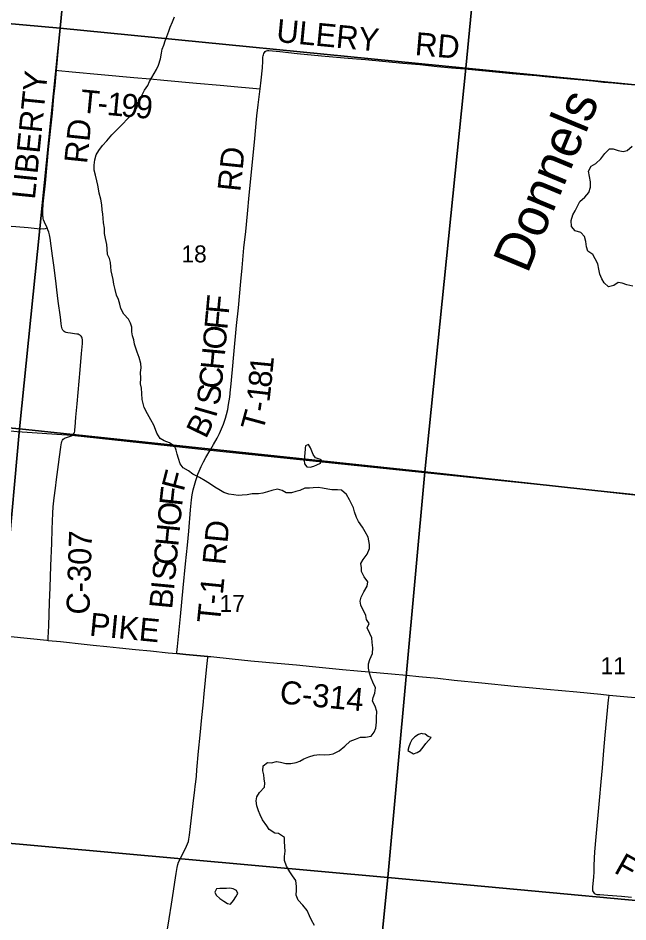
# Model space of a CAD drawing. Extents: x 0 to 1134, y 0 to 440.
# Drawn here: x 837.941 to 839.445, y 363.582 to 365.811 of the extents above; entities that cross this region are included whole.
import ezdxf

# ---------------------------------------------------------------- set-up
doc = ezdxf.new("R2010")
doc.units = 0
for name, color, linetype in [('GM_X_County_Road', 7, 'Continuous'), ('GM_X_County_Road_Text', 7, 'Continuous'), ('GM_X_Minor_Lake', 7, 'Continuous'), ('GM_X_Minor_River', 7, 'Continuous'), ('GM_X_Minor_River_Text', 7, 'Continuous'), ('GM_X_Section', 7, 'Continuous'), ('GM_X_Section_Text', 7, 'Continuous'), ('GM_X_Township', 7, 'Continuous'), ('GM_X_Township_Road', 7, 'Continuous'), ('GM_X_Township_Road_Text', 7, 'Continuous'), ('GM_X_Unincorporated', 7, 'Continuous')]:
    doc.layers.add(name, color=color, linetype=linetype)

msp = doc.modelspace()

# ---------------------------------------------------------------- linework, layer by layer
at = {"layer": 'GM_X_County_Road'}
for points in [[(838.0357, 365.6826), (838.0374, 365.7004), (838.0426, 365.7561), (838.0449, 365.7809), (838.0503, 365.8366)], [(838.0125, 365.2938), (838.0064, 365.3081), (838.0042, 365.314), (838.0033, 365.3171), (838.0027, 365.3202), (838.0022, 365.3233), (838.0019, 365.3296), (838.0019, 365.3362), (838.0034, 365.3535), (838.0089, 365.4046), (838.0164, 365.4873), (838.0257, 365.5769), (838.0297, 365.6178), (838.0323, 365.6449), (838.0357, 365.6826)], [(838.0742, 364.782), (838.0756, 364.783), (838.0773, 364.7849), (838.0794, 364.7875), (838.0801, 364.7896), (838.0809, 364.7928), (838.0813, 364.7966), (838.0817, 364.8024), (838.0837, 364.8275), (838.0871, 364.8605), (838.094, 364.944), (838.0975, 364.9842), (838.1001, 365.0089), (838.1004, 365.0151), (838.1003, 365.0182), (838.0996, 365.0218), (838.0984, 365.0246), (838.0967, 365.0269), (838.0948, 365.0288), (838.0922, 365.0305), (838.0892, 365.0316), (838.086, 365.0323), (838.0807, 365.0331), (838.0703, 365.0342), (838.0636, 365.0352), (838.06, 365.0357), (838.0575, 365.0367), (838.0551, 365.0382), (838.053, 365.0399), (838.0513, 365.042), (838.0496, 365.0452), (838.0487, 365.0482), (838.0481, 365.0518), (838.0472, 365.058), (838.0455, 365.0735), (838.0403, 365.1135), (838.0371, 365.1413), (838.0342, 365.1633), (838.0291, 365.2025), (838.0261, 365.225), (838.0228, 365.25), (838.0202, 365.2687), (838.0187, 365.2766), (838.0168, 365.2832), (838.0146, 365.2892), (838.0125, 365.2938)], [(838.0153, 364.2767), (838.0156, 364.2833), (838.0168, 364.3126), (838.0187, 364.3701), (838.02, 364.4074), (838.0217, 364.4605), (838.0242, 364.5165), (838.0251, 364.5512), (838.0266, 364.5908), (838.0277, 364.6064), (838.0302, 364.6279), (838.0332, 364.6523), (838.036, 364.6738), (838.0408, 364.7108), (838.0432, 364.7292), (838.0464, 364.753), (838.0475, 364.7601), (838.0483, 364.7632), (838.0494, 364.767), (838.0507, 364.7702), (838.0526, 364.7728), (838.0549, 364.7749), (838.0575, 364.7764), (838.0604, 364.7775), (838.0703, 364.78), (838.0732, 364.7813), (838.0742, 364.782)], [(837.3998, 364.3355), (837.4769, 364.3279), (837.5295, 364.3228), (837.5913, 364.317), (837.6377, 364.3131), (837.6995, 364.3072), (837.7366, 364.3038), (837.7768, 364.3001), (837.8108, 364.2969), (837.8572, 364.2926), (837.9715, 364.2812), (838.0117, 364.277), (838.0153, 364.2767)], [(838.0153, 364.2767), (838.0457, 364.2737), (838.1044, 364.2677), (838.126, 364.2653), (838.16, 364.2619), (838.1909, 364.2587), (838.231, 364.2544), (838.2681, 364.2508), (838.3113, 364.2462), (838.3326, 364.2442)], [(838.3326, 364.2442), (838.3546, 364.2422), (838.4091, 364.2373)], [(838.4091, 364.2373), (838.4165, 364.2367), (838.4691, 364.2316), (838.5154, 364.2267), (838.5803, 364.2205), (838.6277, 364.2164), (838.6669, 364.2124), (838.7411, 364.2052), (838.7783, 364.2018), (838.8338, 364.1967), (838.862, 364.1944), (838.8987, 364.191), (838.9297, 364.1877), (838.9761, 364.1832), (839.0162, 364.1789), (839.0843, 364.1721), (839.1646, 364.1641), (839.2017, 364.1606), (839.245, 364.1566), (839.3193, 364.1495), (839.378, 364.144), (839.3985, 364.142)], [(839.3985, 364.142), (839.4986, 364.1326), (839.545, 364.1282), (839.5883, 364.1242), (839.644, 364.1192), (839.7059, 364.1136), (839.7584, 364.1087), (839.7894, 364.1058), (839.8234, 364.1027), (839.8578, 364.0991), (839.8948, 364.0955), (839.9281, 364.0924), (840.0057, 364.0851), (840.0428, 364.0816), (840.0509, 364.0808)]]:
    msp.add_lwpolyline(points, dxfattribs=at)
at = {"layer": 'GM_X_Minor_Lake'}
for points in [[(838.689, 364.7221), (838.6746, 364.7272), (838.669, 364.7348), (838.6653, 364.7432), (838.6624, 364.7516), (838.6575, 364.7597), (838.6503, 364.7563), (838.6494, 364.7506)], [(838.6494, 364.7506), (838.649, 364.7484), (838.6481, 364.7389), (838.6477, 364.7302), (838.6468, 364.7203), (838.6474, 364.7123), (838.6534, 364.7046), (838.6614, 364.7038), (838.6701, 364.7063), (838.6778, 364.7093), (838.6866, 364.7137), (838.689, 364.7221)], [(838.9387, 364.0467), (838.936, 364.0475), (838.9284, 364.0445), (838.9196, 364.0393), (838.9123, 364.0318), (838.9076, 364.0231), (838.9048, 364.0144), (838.9021, 364.0053), (838.916, 363.9968)], [(838.916, 363.9968), (838.9252, 364.0001), (838.9336, 364.0053), (838.9402, 364.0136), (838.9467, 364.0222), (838.9529, 364.0298), (838.9594, 364.0373), (838.9526, 364.04), (838.9447, 364.0451), (838.9387, 364.0467)], [(838.4813, 363.6504), (838.4827, 363.6529), (838.4794, 363.6601), (838.4719, 363.6637), (838.4635, 363.666), (838.4552, 363.665), (838.4468, 363.6647), (838.4388, 363.6648), (838.4301, 363.6641), (838.4266, 363.6562)], [(838.4266, 363.6562), (838.4299, 363.6482), (838.4389, 363.6405), (838.4483, 363.6335), (838.4574, 363.6281), (838.4649, 363.6265), (838.4723, 363.6355), (838.4781, 363.6446), (838.4813, 363.6504)]]:
    msp.add_lwpolyline(points, dxfattribs=at)
at = {"layer": 'GM_X_Minor_River'}
for points in [[(838.1401, 365.4845), (838.149, 365.4973), (838.1601, 365.509), (838.1721, 365.5233), (838.1867, 365.5379), (838.1986, 365.5495), (838.211, 365.5631), (838.224, 365.5762), (838.2341, 365.5901), (838.2392, 365.603), (838.2431, 365.6136), (838.2532, 365.634), (838.261, 365.6449), (838.2656, 365.6551), (838.2711, 365.6649), (838.2769, 365.6751), (838.2827, 365.6849), (838.2874, 365.6955), (838.2922, 365.7106), (838.2946, 365.725), (838.2966, 365.7345), (838.3006, 365.745), (838.3041, 365.7552), (838.308, 365.7658), (838.3128, 365.7795), (838.3163, 365.7893), (838.3218, 365.8025), (838.3265, 365.8142)], [(839.4574, 365.1502), (839.4426, 365.1538), (839.4305, 365.1577), (839.4207, 365.1597), (839.4103, 365.1519), (839.397, 365.149), (839.3865, 365.1586), (839.3809, 365.1682), (839.3757, 365.18), (839.3736, 365.1922), (839.3711, 365.2051), (839.3644, 365.2181), (839.3585, 365.2281), (839.3464, 365.237), (839.3428, 365.2473), (839.341, 365.2606), (839.3381, 365.2724), (839.3288, 365.2828), (839.3151, 365.2867), (839.3054, 365.2975), (839.3052, 365.3123), (839.3092, 365.3259), (839.315, 365.3357), (839.3212, 365.349), (839.3267, 365.3591), (839.3386, 365.3696), (839.3486, 365.3817), (839.3526, 365.3945), (839.3527, 365.4075), (839.3498, 365.4208), (839.3481, 365.4341), (839.3543, 365.4462), (839.3662, 365.4532), (839.3781, 365.4645), (839.3882, 365.4773), (839.3993, 365.4886), (839.4088, 365.4892), (839.4209, 365.4845), (839.4334, 365.4828), (839.4429, 365.4846), (839.4552, 365.4959)], [(838.729, 364.6479), (838.715, 364.6484), (838.7048, 364.6497), (838.6919, 364.6521), (838.6813, 364.6534), (838.6691, 364.6531), (838.6596, 364.6525), (838.6486, 364.6519), (838.636, 364.6467), (838.6264, 364.6441), (838.6154, 364.6405), (838.6025, 364.641), (838.5927, 364.6464), (838.5806, 364.65), (838.5668, 364.6464), (838.5562, 364.6435), (838.5451, 364.6398), (838.5344, 364.6384), (838.5185, 364.6378), (838.5063, 364.6353), (838.4934, 364.6347), (838.4839, 364.6341), (838.4733, 364.6357), (838.4607, 364.6377), (838.4486, 364.6413), (838.4362, 364.6487), (838.4264, 364.6549), (838.4155, 364.6618), (838.4027, 364.6704), (838.3887, 364.6785), (838.3721, 364.6863), (838.3616, 364.6948), (838.3484, 364.7022), (838.3405, 364.7118), (838.3369, 364.7251), (838.3336, 364.7358), (838.3314, 364.7457), (838.3278, 364.7552), (838.3146, 364.7641), (838.3017, 364.7692), (838.2919, 364.7747), (838.2837, 364.7877), (838.2797, 364.7972), (838.2756, 364.8079), (838.2686, 364.8209), (838.2604, 364.8351), (838.2522, 364.8507), (838.2493, 364.8607), (838.2472, 364.8706), (838.2462, 364.8854), (838.2452, 364.8987), (838.2431, 364.9094), (838.2437, 364.9238), (838.2434, 364.9371), (838.2444, 364.9489), (838.2437, 364.9599), (838.2397, 364.974), (838.235, 364.9877), (838.2313, 364.9973), (838.228, 365.0072), (838.2262, 365.0182), (838.2237, 365.0278), (838.2219, 365.0373), (838.2213, 365.0491), (838.2188, 365.059), (838.2136, 365.0693), (838.2016, 365.0816), (838.1949, 365.095), (838.192, 365.1056), (838.1887, 365.1171), (838.1835, 365.1281), (838.1803, 365.1422), (838.1774, 365.1552), (838.1753, 365.1666), (838.1731, 365.1776), (838.171, 365.1883), (838.17, 365.1982), (838.1693, 365.2088), (838.1664, 365.2187), (838.162, 365.2287), (838.161, 365.2424), (838.1604, 365.253), (838.1564, 365.2675), (838.1543, 365.28), (838.1541, 365.2937), (838.1516, 365.3067), (838.1513, 365.3177), (838.1499, 365.3276), (838.1485, 365.3382), (838.1476, 365.3508), (838.1451, 365.3652), (838.1415, 365.3793), (838.1397, 365.39), (838.1379, 365.3995), (838.1354, 365.4098), (838.1317, 365.4239), (838.1289, 365.4364), (838.1286, 365.4486), (838.1303, 365.4615), (838.1339, 365.474), (838.1401, 365.4845)], [(838.6281, 363.6702), (838.626, 363.6843), (838.6178, 363.6965), (838.6114, 363.7061), (838.6033, 363.7203), (838.5981, 363.7336), (838.5982, 363.7435), (838.5996, 363.7572), (838.5993, 363.7678), (838.598, 363.7815), (838.5981, 363.791), (838.5834, 363.8007), (838.5739, 363.8016), (838.5604, 363.8101), (838.5544, 363.8197), (838.5439, 363.8339), (838.5384, 363.8469), (838.534, 363.8564), (838.5296, 363.8686), (838.5282, 363.8808), (838.5295, 363.8911), (838.5364, 363.9013), (838.5488, 363.9144), (838.5497, 363.9247), (838.5483, 363.9353), (838.5469, 363.9449), (838.5451, 363.9551), (838.5457, 363.9677), (838.5564, 363.9759), (838.5663, 363.9747), (838.5788, 363.9779), (838.5883, 363.9763), (838.6016, 363.9735), (838.6141, 363.973), (838.6267, 363.9755), (838.6362, 363.9788), (838.6458, 363.9844), (838.6584, 363.9899), (838.6713, 363.9936), (838.6843, 363.9953), (838.6979, 363.9948), (838.709, 363.995), (838.7185, 363.9972), (838.7326, 364.0043), (838.7472, 364.0159), (838.7599, 364.0279), (838.7729, 364.0334), (838.7855, 364.0378), (838.798, 364.0377), (838.8121, 364.0402), (838.8194, 364.0504), (838.8234, 364.0602), (838.8251, 364.0754), (838.8252, 364.0868), (838.8258, 364.1012), (838.8218, 364.1146), (838.8155, 364.1268), (838.8171, 364.1363), (838.8211, 364.1465), (838.8224, 364.1594), (838.8157, 364.174), (838.8117, 364.1835), (838.8076, 364.1957), (838.8051, 364.2083), (838.8049, 364.2193), (838.8084, 364.2299), (838.8151, 364.2443), (838.8156, 364.2587), (838.8139, 364.2717), (838.8133, 364.2831), (838.8085, 364.2938), (838.8018, 364.3076), (838.8065, 364.3181), (838.8002, 364.3281), (838.7984, 364.3384), (838.7866, 364.3636), (838.7848, 364.3731), (838.7872, 364.383), (838.7935, 364.3966), (838.802, 364.4106), (838.8037, 364.4208), (838.7947, 364.4331), (838.7876, 364.4465), (838.7881, 364.456), (838.7864, 364.4663), (838.7922, 364.4764), (838.8022, 364.4896), (838.8074, 364.5036), (838.8075, 364.5131), (838.8043, 364.5314), (838.7972, 364.5448), (838.7906, 364.5563), (838.7809, 364.5701), (838.7753, 364.58), (838.7709, 364.5934), (838.768, 364.6037), (838.7636, 364.6136), (838.7584, 364.6236), (838.7513, 364.6366), (838.7389, 364.647), (838.729, 364.6479)], [(838.6721, 363.5735), (838.6646, 363.5869), (838.6598, 363.5976), (838.6539, 363.6106), (838.6431, 363.6236), (838.6322, 363.6359), (838.6267, 363.6482), (838.6276, 363.6607), (838.6281, 363.6702)]]:
    msp.add_lwpolyline(points, dxfattribs=at)
at = {"layer": 'GM_X_Section'}
for points in [[(837.1285, 366.8793), (838.1414, 366.7802), (838.045, 365.7865), (837.0319, 365.8778)], [(838.1414, 366.7802), (839.141, 366.6765), (839.0451, 365.6881), (838.045, 365.7865)], [(839.141, 366.6765), (840.1305, 366.5839), (840.0379, 365.5902), (839.0451, 365.6881)], [(837.0319, 365.8778), (838.045, 365.7865), (837.9445, 364.7986), (836.9458, 364.8879)], [(838.045, 365.7865), (839.0451, 365.6881), (838.9444, 364.6922), (837.9445, 364.7986)], [(839.0451, 365.6881), (840.0379, 365.5902), (839.9402, 364.5829), (838.9444, 364.6922)], [(836.9458, 364.8879), (837.9445, 364.7986), (837.8523, 363.7821), (836.8475, 363.8721)], [(837.9445, 364.7986), (838.9444, 364.6922), (838.8532, 363.692), (837.8523, 363.7821)], [(838.9444, 364.6922), (839.9402, 364.5829), (839.845, 363.6002), (838.8532, 363.692)], [(837.8523, 363.7821), (838.8532, 363.692), (838.749, 362.6588), (837.7459, 362.7561)], [(838.8532, 363.692), (839.845, 363.6002), (839.7438, 362.5638), (838.749, 362.6588)]]:
    msp.add_lwpolyline(points, close=True, dxfattribs=at)
at = {"layer": 'GM_X_Township'}
msp.add_lwpolyline([(834.9555, 365.0647), (835.9473, 364.9732), (836.0317, 364.9655), (836.0756, 364.9615), (837.3093, 364.8515), (837.4445, 364.8393), (837.9386, 364.7921), (838.074, 364.7826), (838.4147, 364.746), (839.7495, 364.6071)], dxfattribs=at)
at = {"layer": 'GM_X_Township_Road'}
for points in [[(838.538, 365.637), (838.5406, 365.6582), (838.5435, 365.6885), (838.5447, 365.7056), (838.5451, 365.7149), (838.5454, 365.718), (838.546, 365.721), (838.547, 365.724), (838.5485, 365.7267), (838.5506, 365.7289), (838.5532, 365.7305), (838.5562, 365.7312), (838.5593, 365.7313), (838.5868, 365.7287), (838.6292, 365.7244), (838.6892, 365.7186), (838.7171, 365.716), (838.7449, 365.7137), (838.7759, 365.7109), (838.7975, 365.7089), (838.8903, 365.7003), (838.9315, 365.6966), (838.9747, 365.6923), (839.0101, 365.6891), (839.0425, 365.686), (839.0762, 365.683), (839.1099, 365.6799), (839.1594, 365.6748), (839.1979, 365.6715), (839.2193, 365.6695), (839.2409, 365.6676), (839.2758, 365.6643), (839.303, 365.6616), (839.3318, 365.6588), (839.3587, 365.6564), (839.3845, 365.6538), (839.4086, 365.6517), (839.433, 365.6496), (839.4655, 365.6465)], [(838.0357, 365.6826), (838.0409, 365.6822), (838.0749, 365.6791), (838.146, 365.6726), (838.2264, 365.6652), (838.2666, 365.6615), (838.3006, 365.6584), (838.3809, 365.651), (838.4397, 365.6457), (838.483, 365.6417), (838.5108, 365.6392), (838.538, 365.637)], [(838.4653, 364.8954), (838.466, 364.9014), (838.47, 364.9448), (838.4732, 364.9819), (838.4801, 365.0531), (838.4844, 365.0965), (838.4904, 365.1615), (838.4936, 365.1956), (838.4982, 365.2451), (838.5024, 365.2853), (838.5066, 365.3287), (838.5114, 365.3751), (838.5153, 365.4153), (838.5203, 365.4648), (838.524, 365.5051), (838.5303, 365.5701), (838.5331, 365.5979), (838.538, 365.637)], [(837.4907, 365.3344), (837.5389, 365.3295), (837.5854, 365.3256), (837.6318, 365.3216), (837.6659, 365.3186), (837.6906, 365.3164), (837.7203, 365.3141), (837.7464, 365.3117), (837.7774, 365.3095), (837.799, 365.3075), (837.8238, 365.3057), (837.8362, 365.3049), (837.8672, 365.3026), (837.8889, 365.3009), (837.9354, 365.2973), (837.9664, 365.2948), (837.988, 365.2927), (838.0029, 365.2917), (838.0091, 365.2926), (838.0125, 365.2938)], [(838.4149, 364.7455), (838.4167, 364.7482), (838.4233, 364.7595), (838.4325, 364.7758), (838.4381, 364.7869), (838.4431, 364.7983), (838.4477, 364.81), (838.4527, 364.8247), (838.4552, 364.8337), (838.4581, 364.8459), (838.4604, 364.8581), (838.4631, 364.8766), (838.4653, 364.8954)], [(838.3326, 364.2442), (838.3328, 364.2468), (838.3342, 364.2613), (838.3413, 364.3356), (838.3484, 364.4067), (838.354, 364.4655), (838.3586, 364.5119), (838.3619, 364.546), (838.3665, 364.5986), (838.3689, 364.6233), (838.3706, 364.6356), (838.3731, 364.6477), (838.3762, 364.6597), (838.3796, 364.6713), (838.3821, 364.6788), (838.3847, 364.6867), (838.3877, 364.6943), (838.3926, 364.7057), (838.398, 364.7167), (838.4039, 364.7276), (838.4149, 364.7455)], [(838.3075, 363.5497), (838.3135, 363.5903), (838.3195, 363.6264), (838.3241, 363.6582), (838.3278, 363.6804), (838.3311, 363.7022), (838.3335, 363.7167), (838.3351, 363.7244), (838.3371, 363.73), (838.3398, 363.7358), (838.3424, 363.7414), (838.3527, 363.7605), (838.3568, 363.7689), (838.3592, 363.7748), (838.3611, 363.7807), (838.3625, 363.7868), (838.364, 363.7961), (838.3666, 363.8177), (838.3749, 363.8887), (838.3764, 363.9011), (838.3773, 363.9085), (838.3782, 363.9162), (838.3794, 363.9279), (838.3808, 363.942), (838.3823, 363.9573), (838.3863, 364.0033), (838.3901, 364.0433), (838.3944, 364.0866), (838.3974, 364.1174), (838.4, 364.1451), (838.4031, 364.1786), (838.4064, 364.2124), (838.4087, 364.2343), (838.4091, 364.2373)], [(838.4091, 364.2373), (838.3546, 364.2422), (838.3326, 364.2442)], [(839.4538, 363.6429), (839.4288, 363.6449), (839.3952, 363.6475), (839.3756, 363.6489), (839.3694, 363.6495), (839.3665, 363.6503), (839.3637, 363.6517), (839.3614, 363.6538), (839.3597, 363.6563), (839.3587, 363.6592), (839.3582, 363.6623), (839.3581, 363.6654), (839.3582, 363.6685), (839.3591, 363.6773), (839.3608, 363.6932), (839.3615, 363.7056), (839.3621, 363.7211), (839.3622, 363.7397), (839.3631, 363.7552), (839.3664, 363.7923), (839.3747, 363.8819), (839.3789, 363.9283), (839.3819, 363.9622), (839.3857, 364.0055), (839.3891, 364.0426), (839.3974, 364.1303), (839.3979, 364.1353), (839.3985, 364.142)]]:
    msp.add_lwpolyline(points, dxfattribs=at)
at = {"layer": 'GM_X_Unincorporated'}
msp.add_lwpolyline([(841.3922, 369.3181), (835.2574, 369.3181), (835.2208, 368.8787), (835.1738, 368.323), (835.1229, 367.735), (835.0626, 367.0305), (835.0377, 366.7503), (835.0373, 366.7416), (834.973, 366.0452), (834.8862, 365.0705), (834.9555, 365.0647), (835.9473, 364.9732), (836.0317, 364.9655), (836.0756, 364.9615), (837.3093, 364.8515), (837.4445, 364.8393), (837.9386, 364.7921), (838.074, 364.7826), (838.4147, 364.746), (839.7495, 364.6071)], dxfattribs=at)

# ---------------------------------------------------------------- texts
at = {"layer": 'GM_X_County_Road_Text'}
for s, rotation, p in [('LIBERTY', 84.1931, (837.9825, 365.3628)), ('RD', 84.0923, (838.1113, 365.4508)), ('C-307', 88.0712, (838.1169, 364.3396)), ('PIKE', 354.4424, (838.1154, 364.2887)), ('C-314', 354.4806, (838.5847, 364.1216))]:
    msp.add_text(s, height=0.05682, rotation=rotation, dxfattribs=at).set_placement(p)
at = {"layer": 'GM_X_Minor_River_Text'}
msp.add_text('Donnels', height=0.09471, rotation=67.4595, dxfattribs=at).set_placement((839.1972, 365.1791))
at = {"layer": 'GM_X_Section_Text'}
for s, p in [('18', (838.344, 365.209)), ('17', (838.4382, 364.347)), ('11', (839.3774, 364.1932))]:
    msp.add_text(s, height=0.04186, rotation=0, dxfattribs=at).set_placement(p)
at = {"layer": 'GM_X_Township_Road_Text'}
for s, height, rotation, p in [('ULERY', 0.05682, 354.5094, (838.5762, 365.7529)), ('RD', 0.05682, 355.1164, (838.9183, 365.7203)), ('T', 0.0568, 354.4932, (838.0929, 365.5791)), ('1', 0.0568, 354.5281, (838.1585, 365.5728)), ('9', 0.0568, 354.6438, (838.1934, 365.5695)), ('9', 0.0568, 355.0851, (838.2288, 365.5662)), ('-', 0.0568, 354.4947, (838.1352, 365.5751)), ('RD', 0.05682, 84.1354, (838.4893, 365.3819)), ('F', 0.0568, 84.6563, (838.4605, 365.0798)), ('F', 0.0568, 84.6563, (838.4569, 365.0417)), ('O', 0.0568, 84.6613, (838.4523, 364.9919)), ('H', 0.0568, 84.6538, (838.4476, 364.9421)), ('1', 0.0568, 84.4875, (838.5684, 364.9335)), ('C', 0.0568, 84.3947, (838.443, 364.8954)), ('8', 0.0568, 84.32, (838.565, 364.8985)), ('S', 0.0568, 81.4498, (838.4369, 364.8543)), ('1', 0.0568, 83.3633, (838.5608, 364.8627)), ('I', 0.0568, 73.9516, (838.4287, 364.8239)), ('T', 0.0568, 74.7351, (838.5445, 364.7894)), ('-', 0.0568, 81.8092, (838.5573, 364.8379)), ('B', 0.0568, 63.9446, (838.4044, 364.7719)), ('F', 0.0568, 75.4371, (838.3493, 364.6421)), ('F', 0.0568, 83.7012, (838.3455, 364.6061)), ('O', 0.0568, 84.4579, (838.3407, 364.5566)), ('H', 0.0568, 84.4728, (838.3359, 364.5068)), ('RD', 0.05682, 84.5805, (838.4522, 364.4612)), ('C', 0.0568, 84.4745, (838.3314, 364.4604)), ('S', 0.0568, 84.4705, (838.3277, 364.4222)), ('T-1', 0.05682, 84.3018, (838.4389, 364.3172)), ('B', 0.0568, 84.4727, (838.3209, 364.3525)), ('I', 0.0568, 84.4773, (838.3254, 364.399)), ('F', 0.0568, 330.7737, (839.408, 363.7053))]:
    msp.add_text(s, height=height, rotation=rotation, dxfattribs=at).set_placement(p)

doc.saveas('drawing.dxf')
